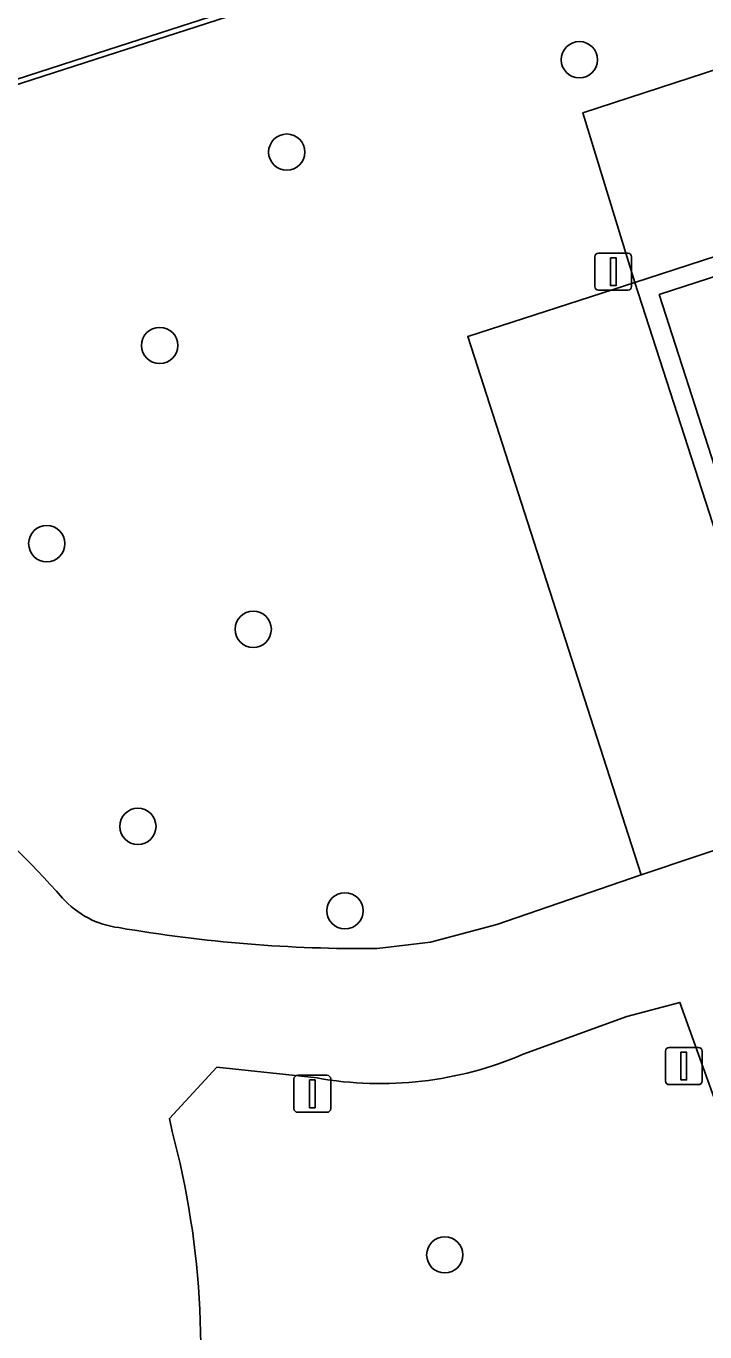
# Model space of a CAD drawing. Extents: x 158086 to 159499, y 382904 to 383981.
# Drawn here: x 159345.59 to 159363.89, y 383190.1 to 383225.32 of the extents above; entities that cross this region are included whole.
import ezdxf

# ---------------------------------------------------------------- set-up
doc = ezdxf.new("R2010")
doc.units = 0
for name, color, linetype in [('IMGEO_Boom', 7, 'Continuous'), ('IMGEO_Groenvoorziening', 7, 'Continuous'), ('IMGEO_Hek', 7, 'Continuous'), ('IMGEO_Lichtmast', 7, 'Continuous'), ('IMGEO_Parkeervlak_gesloten', 7, 'Continuous'), ('IMGEO_Rijbaan_lokaal_gesloten', 7, 'Continuous'), ('IMGEO_Rijbaan_lokaal_open', 7, 'Continuous'), ('IMGEO_Verkeersbordpaal', 7, 'Continuous'), ('IMGEO_Voetpad_open', 7, 'Continuous')]:
    doc.layers.add(name, color=color, linetype=linetype)

msp = doc.modelspace()

# ---------------------------------------------------------------- linework, layer by layer
at = {"layer": 'IMGEO_Boom'}
for centre in [(159360.503, 383224.416), (159352.614, 383221.924), (159349.189, 383216.708), (159346.145, 383211.362), (159351.71, 383209.051), (159348.601, 383203.735), (159354.184, 383201.457), (159356.875, 383192.176)]:
    msp.add_circle(centre, 0.489, dxfattribs=at)
at = {"layer": 'IMGEO_Groenvoorziening'}
for points in [[(159355.052, 383200.439), (159356.488, 383200.607), (159358.282, 383201.09), (159362.168, 383202.429), (159357.493, 383216.947), (159362.002, 383218.408), (159360.6, 383222.987), (159394.326, 383233.999), (159395.778, 383229.403), (159395.855, 383229.159), (159396.64, 383229.408), (159396.484, 383229.886), (159407.71, 383233.551), (159405.29, 383241.063), (159402.327, 383242.137), (159346.907, 383224.25), (159340.304, 383222.119), (159337.458, 383219.848), (159337.239, 383219.945), (159336.924, 383220.085)], [(159396.96, 383200.002), (159416.524, 383206.296), (159416.642, 383206.335), (159409.746, 383227.624), (159409.634, 383227.586), (159398.404, 383223.989), (159398.231, 383224.52), (159397.942, 383224.426), (159398.172, 383222.63), (159402.645, 383208.342), (159402.795, 383207.863), (159404.234, 383203.265), (159370.57, 383192.401), (159369.14, 383196.897), (159368.999, 383197.341), (159364.344, 383195.825), (159363.213, 383198.985), (159361.779, 383198.61), (159358.99, 383197.588)], [(159353.431, 383196.947), (159350.733, 383197.238), (159349.451, 383195.856), (159349.523, 383195.508)]]:
    msp.add_lwpolyline(points, dxfattribs=at)
msp.add_lwpolyline([(159405.402, 383241.039), (159402.216, 383242.251), (159348.1, 383224.784), (159342.532, 383222.987), (159340.202, 383222.223), (159337.239, 383219.945), (159337.458, 383219.848), (159340.304, 383222.119), (159346.907, 383224.25), (159402.327, 383242.137), (159405.29, 383241.063), (159407.71, 383233.551), (159407.815, 383233.589)], close=True, dxfattribs=at)
for centre, radius, start, end in [((159328.892, 383186.321), 23.496, 41.2033, 60.5928), ((159348.393, 383203.429), 2.445, 221.8037, 262.7915), ((159354.69, 383239.271), 38.834, 260.2086, 270.5338), ((159355.141, 383206.542), 9.746, 259.894, 293.2613), ((159330.506, 383190.369), 19.699, 12.5161, 15.1221), ((159327.565, 383189.627), 22.731, 348.0796, 12.735)]:
    msp.add_arc(centre, radius, start, end, dxfattribs=at)
at = {"layer": 'IMGEO_Hek'}
for points in [[(159405.29, 383241.063), (159402.327, 383242.137), (159346.907, 383224.25)], [(159346.907, 383224.25), (159340.304, 383222.119), (159337.458, 383219.848), (159337.239, 383219.945)]]:
    msp.add_lwpolyline(points, dxfattribs=at)
at = {"layer": 'IMGEO_Lichtmast'}
for p, q in [((159361.021, 383219.199), (159361.811, 383219.199)), ((159361.811, 383219.199), (159361.021, 383219.199)), ((159360.921, 383218.299), (159360.921, 383219.099)), ((159360.921, 383219.099), (159360.921, 383218.299)), ((159361.911, 383219.099), (159361.911, 383218.299)), ((159361.911, 383218.299), (159361.911, 383219.099)), ((159361.811, 383218.199), (159361.021, 383218.199)), ((159361.021, 383218.199), (159361.811, 383218.199)), ((159352.809, 383196.121), (159352.809, 383196.921)), ((159352.809, 383196.921), (159352.809, 383196.121)), ((159352.909, 383197.021), (159353.699, 383197.021)), ((159353.699, 383197.021), (159352.909, 383197.021)), ((159353.799, 383196.921), (159353.799, 383196.121)), ((159353.799, 383196.121), (159353.799, 383196.921)), ((159353.699, 383196.021), (159352.909, 383196.021)), ((159352.909, 383196.021), (159353.699, 383196.021))]:
    msp.add_line(p, q, dxfattribs=at)
for points in [[(159361.341, 383219.074), (159361.491, 383219.074), (159361.491, 383218.324), (159361.341, 383218.324), (159361.341, 383219.074)], [(159353.229, 383196.896), (159353.379, 383196.896), (159353.379, 383196.146), (159353.229, 383196.146), (159353.229, 383196.896)]]:
    msp.add_lwpolyline(points, dxfattribs=at)
for centre, start, end in [((159361.021, 383219.099), 90, 180), ((159361.021, 383219.099), 90, 180), ((159361.811, 383219.099), 0, 90), ((159361.811, 383219.099), 360, 90), ((159361.021, 383218.299), 180, 270), ((159361.021, 383218.299), 180, 270), ((159361.811, 383218.299), 270, 0), ((159361.811, 383218.299), 270, 0), ((159352.909, 383196.921), 90, 180), ((159352.909, 383196.921), 90, 180), ((159353.699, 383196.921), 0, 90), ((159353.699, 383196.921), 360, 90), ((159352.909, 383196.121), 180, 270), ((159352.909, 383196.121), 180, 270), ((159353.699, 383196.121), 270, 0), ((159353.699, 383196.121), 270, 0)]:
    msp.add_arc(centre, 0.1, start, end, dxfattribs=at)
at = {"layer": 'IMGEO_Parkeervlak_gesloten'}
for points in [[(159362.002, 383218.408), (159395.778, 383229.403), (159394.326, 383233.999), (159360.6, 383222.987)], [(159362.002, 383218.408), (159357.493, 383216.947), (159362.168, 383202.429), (159366.667, 383203.942)]]:
    msp.add_lwpolyline(points, close=True, dxfattribs=at)
at = {"layer": 'IMGEO_Rijbaan_lokaal_gesloten'}
for points in [[(159358.99, 383197.588), (159361.779, 383198.61), (159363.213, 383198.985), (159364.344, 383195.825), (159368.999, 383197.341), (159402.645, 383208.342), (159398.172, 383222.63), (159397.942, 383224.426), (159398.231, 383224.52), (159396.64, 383229.408), (159395.855, 383229.159), (159395.936, 383228.904), (159362.654, 383218.081), (159367.16, 383204.108), (159366.667, 383203.942), (159362.168, 383202.429), (159358.282, 383201.09), (159356.488, 383200.607), (159355.052, 383200.439)], [(159349.523, 383195.508), (159349.451, 383195.856), (159350.733, 383197.238), (159353.431, 383196.947)]]:
    msp.add_lwpolyline(points, dxfattribs=at)
for centre, radius, start, end in [((159328.892, 383186.321), 23.496, 41.2033, 60.5928), ((159348.393, 383203.429), 2.445, 221.8037, 262.7915), ((159354.69, 383239.271), 38.834, 260.2086, 270.5338), ((159355.141, 383206.542), 9.746, 259.894, 293.2613), ((159330.506, 383190.369), 19.699, 12.5161, 15.1221), ((159327.565, 383189.627), 22.731, 348.0796, 12.735)]:
    msp.add_arc(centre, radius, start, end, dxfattribs=at)
at = {"layer": 'IMGEO_Rijbaan_lokaal_open'}
msp.add_lwpolyline([(159395.855, 383229.159), (159395.778, 383229.403), (159362.002, 383218.408), (159366.667, 383203.942), (159367.16, 383204.108), (159362.654, 383218.081), (159395.936, 383228.904)], close=True, dxfattribs=at)
at = {"layer": 'IMGEO_Verkeersbordpaal'}
for p, q in [((159362.822, 383196.868), (159362.822, 383197.668)), ((159362.822, 383197.668), (159362.822, 383196.868)), ((159362.922, 383197.768), (159363.712, 383197.768)), ((159363.712, 383197.768), (159362.922, 383197.768)), ((159363.812, 383197.668), (159363.812, 383196.868)), ((159363.812, 383196.868), (159363.812, 383197.668)), ((159363.712, 383196.768), (159362.922, 383196.768)), ((159362.922, 383196.768), (159363.712, 383196.768))]:
    msp.add_line(p, q, dxfattribs=at)
msp.add_lwpolyline([(159363.242, 383197.643), (159363.392, 383197.643), (159363.392, 383196.893), (159363.242, 383196.893), (159363.242, 383197.643)], dxfattribs=at)
for centre, start, end in [((159362.922, 383197.668), 90, 180), ((159362.922, 383197.668), 90, 180), ((159363.712, 383197.668), 0, 90), ((159363.712, 383197.668), 360, 90), ((159362.922, 383196.868), 180, 270), ((159362.922, 383196.868), 180, 270), ((159363.712, 383196.868), 270, 0), ((159363.712, 383196.868), 270, 0)]:
    msp.add_arc(centre, 0.1, start, end, dxfattribs=at)
at = {"layer": 'IMGEO_Voetpad_open'}
msp.add_lwpolyline([(159345.843, 383226.974), (159344.261, 383226.346), (159339.441, 383224.546), (159338.328, 383223.175), (159337.167, 383221.109), (159336.924, 383220.085), (159337.239, 383219.945), (159340.202, 383222.223), (159342.532, 383222.987), (159348.1, 383224.784), (159402.216, 383242.251), (159405.402, 383241.039), (159403.017, 383245.163)], dxfattribs=at)

doc.saveas('drawing.dxf')
